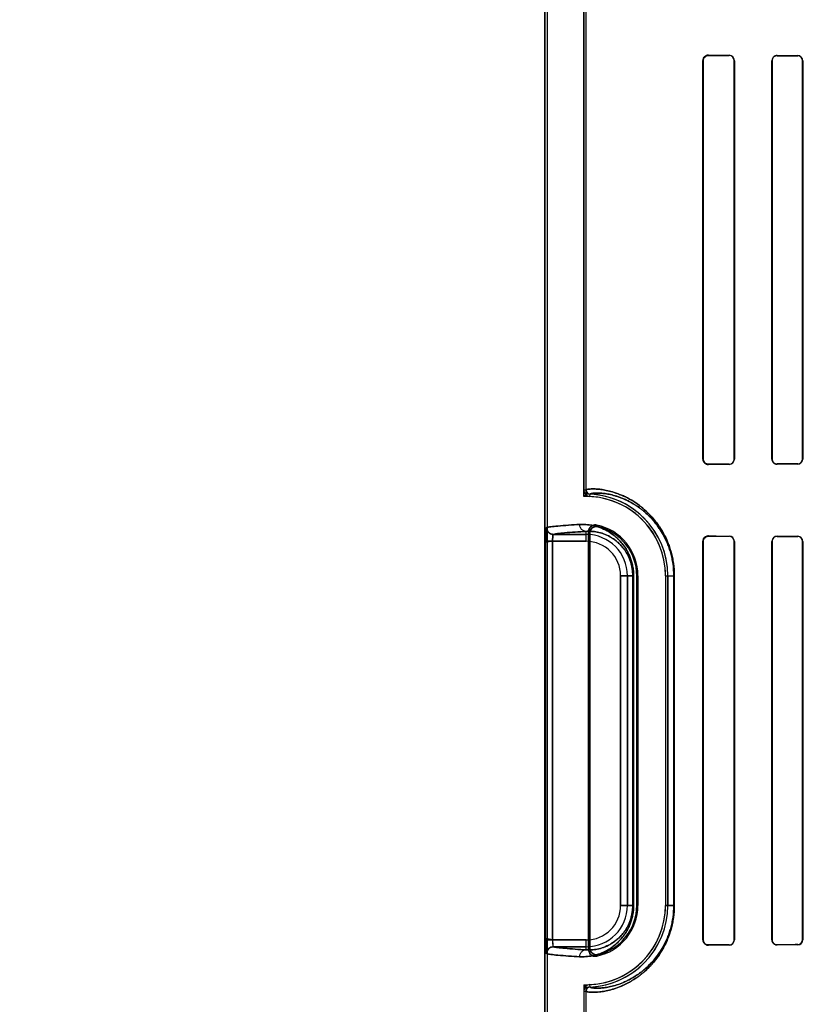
# Model space of a CAD drawing. Header units: millimetres. Extents: x 0 to 297, y 0 to 210.
# Tile 328 of 446: x 239.206 to 239.73, y 157.703 to 158.348. Entities that reach past the tile are written whole.
import ezdxf

# ---------------------------------------------------------------- set-up
doc = ezdxf.new("R2010")
doc.units = ezdxf.units.MM
doc.header["$LTSCALE"] = 16.335
doc.layers.get('0').update_dxf_attribs({"linetype": 'CONTINUOUS'})
for name, color, linetype in [('AXES_REF', 7, 'CONTINUOUS'), ('INTFCLR_1', 7, 'CONTINUOUS'), ('INTFCLR_72935', 7, 'CONTINUOUS')]:
    doc.layers.add(name, color=color, linetype=linetype)

msp = doc.modelspace()

# ---------------------------------------------------------------- linework, layer by layer
at = {"color": 7, "linetype": 'Continuous'}
for radius in [8.72625, 8.7255, 8.66962]:
    msp.add_circle((241.41503, 154.41059), radius, dxfattribs=at)
msp.add_arc((241.41503, 154.41059), 8.64, 278.277129, 261.722871, dxfattribs=at)
at = {"layer": 'AXES_REF', "color": 9, "linetype": 'Continuous'}
msp.add_circle((241.41503, 154.41059), 5.33572, dxfattribs=at)
msp.add_arc((241.41503, 154.41059), 7.96006, 94.411812, 85.588188, dxfattribs=at)
at = {"layer": 'INTFCLR_1', "color": 6, "linetype": 'Continuous'}
for p, q in [((239.55039, 157.56058), (239.55039, 159.96358)), ((239.55197, 157.56058), (239.55197, 159.96359)), ((239.5758, 159.12441), (239.5758, 158.03974)), ((239.57739, 158.03974), (239.57739, 159.12441)), ((239.65393, 158.32108), (239.65393, 158.06008)), ((239.65409, 158.32108), (239.65409, 158.06008)), ((239.67439, 158.06008), (239.67439, 158.32108)), ((239.67453, 158.06008), (239.67453, 158.32108)), ((239.69913, 158.32108), (239.69913, 158.06008)), ((239.69927, 158.32108), (239.69927, 158.06008)), ((239.71923, 158.06008), (239.71923, 158.32108)), ((239.71936, 158.06008), (239.71936, 158.32108)), ((239.57897, 157.73874), (239.57897, 158.01241)), ((239.57976, 158.01142), (239.57976, 157.73973)), ((239.65393, 158.00608), (239.65393, 157.74508)), ((239.65409, 158.00608), (239.65409, 157.74508)), ((239.67439, 157.74508), (239.67439, 158.00608)), ((239.67453, 157.74508), (239.67453, 158.00608)), ((239.69913, 158.00608), (239.69913, 157.74508)), ((239.69927, 158.00608), (239.69927, 157.74508)), ((239.71923, 157.74508), (239.71923, 158.00608)), ((239.71936, 157.74508), (239.71936, 158.00608)), ((239.61054, 157.76758), (239.61054, 157.98358)), ((239.61133, 157.98358), (239.61133, 157.76758)), ((239.62933, 157.98358), (239.62933, 157.76758)), ((239.63092, 157.76758), (239.63092, 157.98358)), ((239.5758, 157.71141), (239.5758, 157.56058)), ((239.57739, 157.56058), (239.57739, 157.71141))]:
    msp.add_line(p, q, dxfattribs=at)
at = {"layer": 'INTFCLR_1', "color": 9, "linetype": 'Continuous'}
for p, q in [((239.65753, 158.3245), (239.65753, 158.32466)), ((239.67103, 158.32459), (239.67103, 158.32444)), ((239.70253, 158.32433), (239.70253, 158.32446)), ((239.71603, 158.32441), (239.71603, 158.32428)), ((239.65393, 158.32108), (239.65409, 158.32108)), ((239.67439, 158.32108), (239.67453, 158.32108)), ((239.69913, 158.32108), (239.69927, 158.32108)), ((239.71923, 158.32108), (239.71936, 158.32108)), ((239.65409, 158.06008), (239.65393, 158.06008)), ((239.67453, 158.06008), (239.67439, 158.06008)), ((239.69927, 158.06008), (239.69913, 158.06008)), ((239.71936, 158.06008), (239.71923, 158.06008)), ((239.65753, 158.05649), (239.65753, 158.05665)), ((239.67103, 158.05671), (239.67103, 158.05656)), ((239.70253, 158.05669), (239.70253, 158.05682)), ((239.71603, 158.05687), (239.71603, 158.05674)), ((239.57739, 158.03974), (239.5758, 158.03974)), ((239.57988, 158.03546), (239.57996, 158.03705)), ((239.57739, 158.01065), (239.55588, 158.01065)), ((239.57739, 158.00615), (239.57739, 158.01267)), ((239.65753, 158.0095), (239.65753, 158.00966)), ((239.67103, 158.00959), (239.67103, 158.00944)), ((239.70253, 158.00933), (239.70253, 158.00946)), ((239.71603, 158.00941), (239.71603, 158.00928)), ((239.5509, 157.745), (239.5509, 158.00615)), ((239.5554, 158.00615), (239.5554, 157.745)), ((239.5554, 158.00615), (239.57739, 158.00615)), ((239.65393, 158.00608), (239.65409, 158.00608)), ((239.67439, 158.00608), (239.67453, 158.00608)), ((239.69913, 158.00608), (239.69927, 158.00608)), ((239.71923, 158.00608), (239.71936, 158.00608)), ((239.59996, 157.98358), (239.59996, 157.76758)), ((239.59996, 157.98358), (239.60847, 157.98358)), ((239.60446, 157.76758), (239.60446, 157.98358)), ((239.60795, 157.76758), (239.60795, 157.98358)), ((239.60847, 157.98358), (239.60847, 157.76758)), ((239.61054, 157.98358), (239.61133, 157.98358)), ((239.62933, 157.98358), (239.63517, 157.98358)), ((239.63483, 157.76758), (239.63483, 157.98358)), ((239.63517, 157.98358), (239.63517, 157.76758)), ((239.60847, 157.76758), (239.59996, 157.76758)), ((239.61133, 157.76758), (239.61054, 157.76758)), ((239.62933, 157.76758), (239.63517, 157.76758)), ((239.57739, 157.745), (239.5509, 157.745)), ((239.57739, 157.73848), (239.57739, 157.745)), ((239.65409, 157.74508), (239.65393, 157.74508)), ((239.67453, 157.74508), (239.67439, 157.74508)), ((239.69927, 157.74508), (239.69913, 157.74508)), ((239.71936, 157.74508), (239.71923, 157.74508)), ((239.55588, 157.7405), (239.57739, 157.7405)), ((239.65753, 157.74149), (239.65753, 157.74165)), ((239.67103, 157.74171), (239.67103, 157.74156)), ((239.70253, 157.74169), (239.70253, 157.74182)), ((239.71603, 157.74187), (239.71603, 157.74174)), ((239.5758, 157.71141), (239.57739, 157.71141)), ((239.57996, 157.7141), (239.57988, 157.71569))]:
    msp.add_line(p, q, dxfattribs=at)
at = {"layer": 'INTFCLR_1', "color": 7, "linetype": 'Continuous'}
for p, q in [((239.5509, 158.00615), (239.5554, 158.00615)), ((239.5554, 158.00615), (239.5509, 158.00528))]:
    msp.add_line(p, q, dxfattribs=at)
for points in [[(239.65753, 158.3245), (239.65741, 158.3245), (239.65729, 158.32449), (239.65716, 158.32448), (239.65703, 158.32447), (239.65691, 158.32445), (239.65678, 158.32442), (239.65666, 158.32439), (239.65655, 158.32436), (239.65643, 158.32432)], [(239.70141, 158.32428), (239.70153, 158.32431), (239.70164, 158.32435), (239.70176, 158.32438), (239.70189, 158.3244), (239.70201, 158.32442), (239.70214, 158.32444), (239.70227, 158.32445), (239.7024, 158.32446), (239.70253, 158.32446)], [(239.65644, 158.05683), (239.65655, 158.05679), (239.65666, 158.05676), (239.65678, 158.05673), (239.6569, 158.05671), (239.65702, 158.05669), (239.65715, 158.05667), (239.65727, 158.05666), (239.6574, 158.05665), (239.65753, 158.05665)], [(239.65753, 158.0095), (239.65741, 158.0095), (239.65729, 158.00949), (239.65716, 158.00948), (239.65703, 158.00947), (239.65691, 158.00945), (239.65678, 158.00942), (239.65666, 158.00939), (239.65655, 158.00936), (239.65643, 158.00932)], [(239.65644, 157.74183), (239.65655, 157.74179), (239.65666, 157.74176), (239.65678, 157.74173), (239.6569, 157.74171), (239.65702, 157.74169), (239.65715, 157.74167), (239.65727, 157.74166), (239.6574, 157.74165), (239.65753, 157.74165)]]:
    msp.add_lwpolyline(points, dxfattribs=at)
at = {"layer": 'INTFCLR_1', "color": 6, "linetype": 'Continuous'}
for centre, radius, start, end in [((239.65751, 158.32108), 0.00358, 89.7003, 179.99748), ((239.67102, 158.32108), 0.00352, 0.00204, 89.73496), ((239.67102, 158.32108), 0.00337, 0.00153, 89.76966), ((239.70252, 158.32107), 0.00325, 89.82015, 179.98311), ((239.71602, 158.32107), 0.00334, 0.01449, 89.79112), ((239.71602, 158.32108), 0.00321, 0.00473, 89.81881), ((239.65751, 158.06008), 0.00358, 180.00268, 270.29954), ((239.67102, 158.06008), 0.00352, 270.2649, 359.99807), ((239.67102, 158.06008), 0.00337, 270.23, 359.99885), ((239.70252, 158.06008), 0.00339, 180.00151, 270.217), ((239.70252, 158.06008), 0.00325, 180.01511, 270.18149), ((239.71602, 158.06008), 0.00334, 270.19303, 359.99922), ((239.71602, 158.06008), 0.00321, 270.17763, 359.99929), ((239.58009, 158.03974), 0.00429, 179.99746, 267.24366), ((239.58009, 158.03974), 0.0027, 179.99671, 267.24365), ((239.57739, 157.98358), 0.05195, 0, 87.24801), ((239.57739, 157.98358), 0.05353, 0, 87.24795), ((239.57739, 157.98358), 0.03395, 0, 78.11108), ((239.57739, 157.98358), 0.03316, 360, 76.16476), ((239.65751, 158.00608), 0.00358, 89.70041, 179.99735), ((239.67102, 158.00608), 0.00352, 0.00204, 89.73501), ((239.67102, 158.00608), 0.00337, 0.00151, 89.76963), ((239.70252, 158.00608), 0.00339, 89.7808, 179.99639), ((239.70252, 158.00607), 0.00325, 89.82017, 179.98313), ((239.71602, 158.00607), 0.00334, 0.0145, 89.79115), ((239.71602, 158.00608), 0.00321, 0.00471, 89.81879), ((239.57739, 157.76758), 0.05195, 272.75212, 360), ((239.57739, 157.76758), 0.05353, 272.75212, 360), ((239.57739, 157.76758), 0.03395, 281.88892, 360), ((239.57739, 157.76758), 0.03316, 283.83524, 360), ((239.65751, 157.74508), 0.00358, 180.00265, 270.29956), ((239.67102, 157.74508), 0.00352, 270.26494, 359.99806), ((239.67102, 157.74508), 0.00337, 270.22998, 359.99883), ((239.70252, 157.74508), 0.00339, 180.00149, 270.21703), ((239.70252, 157.74508), 0.00325, 180.01514, 270.1815), ((239.71602, 157.74508), 0.00334, 270.19306, 359.99924), ((239.71602, 157.74508), 0.00321, 270.1776, 359.99927), ((239.58009, 157.71141), 0.00429, 92.75478, 180.00405), ((239.58009, 157.71141), 0.0027, 92.75557, 180.00404)]:
    msp.add_arc(centre, radius, start, end, dxfattribs=at)
at = {"layer": 'INTFCLR_1', "color": 9, "linetype": 'Continuous'}
for centre, radius, start, end in [((239.52095, 157.95773), 0.08667, 42.04405, 42.95982), ((239.57739, 157.98358), 0.02708, 0, 90), ((239.52124, 157.96556), 0.07435, 38.08566, 39.05885), ((239.57739, 157.98358), 0.02258, 0, 90), ((239.57739, 157.76758), 0.02708, 270, 360), ((239.57739, 157.76758), 0.02258, 270, 360), ((239.52124, 157.78559), 0.07435, 320.94115, 321.91434), ((239.52095, 157.79342), 0.08667, 317.04018, 317.95595)]:
    msp.add_arc(centre, radius, start, end, dxfattribs=at)
at = {"layer": 'INTFCLR_1', "color": 7, "linetype": 'Continuous'}
msp.add_arc((239.5559, 157.736), 0.0045, 90.13323, 179.98228, dxfattribs=at)
at = {"layer": 'INTFCLR_1', "color": 6, "linetype": 'Continuous'}
for centre, major_axis, start_param, end_param in [((240.04678, 158.32558), (0.4694, 0), -2.548571, -2.498918), ((240.04678, 158.32558), (0.4964, 0), -2.472123, -2.429437), ((240.04678, 158.32558), (0.4694, 0), -2.394089, -2.352695), ((240.04678, 158.32558), (0.4964, 0), -2.337129, -2.300034), ((240.04678, 158.05558), (0.4964, 0), 2.429437, 2.472123), ((240.04678, 158.05558), (0.4694, 0), 2.498918, 2.548571), ((240.04678, 158.05558), (0.4964, 0), 2.300034, 2.337129), ((240.04678, 158.05558), (0.4694, 0), 2.352695, 2.394089), ((240.04678, 158.01058), (0.4694, 0), -2.548571, -2.498918), ((240.04678, 158.01058), (0.4964, 0), -2.472123, -2.429437), ((240.04678, 158.01058), (0.4694, 0), -2.394089, -2.352695), ((240.04678, 158.01058), (0.4964, 0), -2.337129, -2.300034), ((240.04678, 157.74058), (0.4964, 0), 2.429437, 2.472123), ((240.04678, 157.74058), (0.4694, 0), 2.498918, 2.548571), ((240.04678, 157.74058), (0.4964, 0), 2.300034, 2.337129), ((240.04678, 157.74058), (0.4694, 0), 2.352695, 2.394089)]:
    msp.add_ellipse(centre, major_axis=major_axis, ratio=0.003491, start_param=start_param, end_param=end_param, dxfattribs=at)
at = {"layer": 'INTFCLR_1', "color": 7, "linetype": 'Continuous'}
for points, knots in [([(239.65753, 158.3245), (239.65708, 158.32449), (239.65606, 158.32431), (239.65458, 158.32321), (239.65409, 158.32184), (239.65409, 158.32108)], [0, 0, 0, 0, 0.253553, 0.567263, 1, 1, 1, 1]), ([(239.70253, 158.32446), (239.70206, 158.32446), (239.70095, 158.32423), (239.69953, 158.32305), (239.69913, 158.32174), (239.69913, 158.32108)], [0, 0, 0, 0, 0.271643, 0.622452, 1, 1, 1, 1]), ([(239.65409, 158.06008), (239.65409, 158.05948), (239.6544, 158.05833), (239.65567, 158.057), (239.65688, 158.05666), (239.65753, 158.05665)], [0, 0, 0, 0, 0.335151, 0.632361, 1, 1, 1, 1]), ([(239.65409, 158.06008), (239.65409, 158.05962), (239.65436, 158.05822), (239.65554, 158.05712), (239.65644, 158.05683)], [0, 0, 0, 0, 0.325916, 1, 1, 1, 1]), ([(239.55139, 158.01515), (239.55125, 158.01466), (239.55107, 158.01361), (239.551, 158.01182), (239.55092, 158.00932), (239.5509, 158.00738), (239.5509, 158.00615)], [0, 0, 0, 0, 0.168706, 0.355606, 0.592589, 1, 1, 1, 1]), ([(239.5509, 158.00528), (239.5509, 158.00586), (239.55091, 158.00702), (239.55092, 158.00871), (239.55095, 158.01019), (239.55098, 158.01143), (239.55103, 158.01251), (239.55109, 158.01348), (239.55116, 158.01435), (239.55126, 158.01482), (239.55132, 158.01513), (239.55139, 158.01515)], [0, 0, 0, 0, 0.17539, 0.348705, 0.511304, 0.623869, 0.724302, 0.837794, 0.922722, 0.977156, 1, 1, 1, 1]), ([(239.65753, 158.0095), (239.65708, 158.00949), (239.65606, 158.00931), (239.65458, 158.00821), (239.65409, 158.00684), (239.65409, 158.00608)], [0, 0, 0, 0, 0.253554, 0.567263, 1, 1, 1, 1]), ([(239.65643, 158.00932), (239.65586, 158.00913), (239.65463, 158.00832), (239.65409, 158.00687), (239.65409, 158.00608)], [0, 0, 0, 0, 0.432621, 1, 1, 1, 1]), ([(239.5509, 157.745), (239.5509, 157.74417), (239.55091, 157.74257), (239.55097, 157.74032), (239.55103, 157.73815), (239.55121, 157.73675), (239.55139, 157.736)], [0, 0, 0, 0, 0.276496, 0.531663, 0.745676, 1, 1, 1, 1]), ([(239.55145, 157.73594), (239.55136, 157.73584), (239.55118, 157.73662), (239.5511, 157.73756), (239.55098, 157.73963), (239.55093, 157.74162), (239.55091, 157.74328), (239.5509, 157.74442), (239.5509, 157.745)], [0, 0, 0, 0, 0.04402, 0.133966, 0.456681, 0.625592, 0.809456, 1, 1, 1, 1]), ([(239.5554, 157.745), (239.5554, 157.74448), (239.55538, 157.74347), (239.5556, 157.74217), (239.55534, 157.74057), (239.55588, 157.7405)], [0, 0, 0, 0, 0.339696, 0.638357, 1, 1, 1, 1]), ([(239.5554, 157.745), (239.5554, 157.74471), (239.55541, 157.7439), (239.55546, 157.74245), (239.55554, 157.7416), (239.55575, 157.74036), (239.55594, 157.74047)], [0, 0, 0, 0, 0.188311, 0.537131, 0.857573, 1, 1, 1, 1]), ([(239.65409, 157.74508), (239.65409, 157.74448), (239.6544, 157.74333), (239.65567, 157.742), (239.65688, 157.74166), (239.65753, 157.74165)], [0, 0, 0, 0, 0.33515, 0.63236, 1, 1, 1, 1]), ([(239.55145, 157.73594), (239.55144, 157.7368), (239.55189, 157.73832), (239.55357, 157.74002), (239.55508, 157.74047), (239.55594, 157.74047)], [0, 0, 0, 0, 0.3693, 0.633266, 1, 1, 1, 1])]:
    msp.add_open_spline(points, degree=3, knots=knots, dxfattribs=at)
at = {"layer": 'INTFCLR_1', "color": 9, "linetype": 'Continuous'}
for points, knots in [([(239.63517, 157.98358), (239.63517, 157.98627), (239.63493, 157.98962), (239.63431, 157.99356), (239.63383, 157.99606), (239.6331, 157.99906), (239.6322, 158.00193), (239.63141, 158.00411), (239.63023, 158.00709), (239.62867, 158.01035), (239.62669, 158.01377), (239.62474, 158.01678), (239.62269, 158.01953), (239.62057, 158.022), (239.61854, 158.02419), (239.61516, 158.02744), (239.61034, 158.03119), (239.60549, 158.03409), (239.60185, 158.03586), (239.59861, 158.03723), (239.59487, 158.03852), (239.59075, 158.03955), (239.5872, 158.04015), (239.58419, 158.04044), (239.58136, 158.04052), (239.57914, 158.04038), (239.57782, 158.04012), (239.57739, 158.03987), (239.57739, 158.03974)], [0, 0, 0, 0, 0.088929, 0.110697, 0.132016, 0.173112, 0.212472, 0.231481, 0.249889, 0.318498, 0.350347, 0.380758, 0.437105, 0.463388, 0.48857, 0.535548, 0.618402, 0.689856, 0.722081, 0.75212, 0.806067, 0.852664, 0.892338, 0.925393, 0.952139, 0.9869, 0.995923, 1, 1, 1, 1]), ([(239.63483, 157.98358), (239.63483, 157.98614), (239.63461, 157.98935), (239.63402, 157.99312), (239.63356, 157.9955), (239.63287, 157.99836), (239.63202, 158.0011), (239.63126, 158.00319), (239.63014, 158.00604), (239.62866, 158.00914), (239.62677, 158.01241), (239.62492, 158.01528), (239.62297, 158.0179), (239.62096, 158.02027), (239.61903, 158.02235), (239.61582, 158.02544), (239.61124, 158.02902), (239.60662, 158.03178), (239.60317, 158.03346), (239.6001, 158.03476), (239.59655, 158.03598), (239.59264, 158.03695), (239.58926, 158.03751), (239.58641, 158.03778), (239.58372, 158.03784), (239.58162, 158.03768), (239.58036, 158.03742), (239.57996, 158.03717), (239.57996, 158.03705)], [0, 0, 0, 0, 0.08922, 0.111057, 0.132441, 0.173658, 0.213126, 0.232183, 0.250636, 0.319389, 0.351292, 0.381745, 0.438146, 0.464442, 0.48963, 0.536601, 0.619384, 0.690715, 0.722868, 0.75283, 0.806616, 0.853054, 0.892579, 0.925504, 0.952143, 0.986802, 0.995828, 1, 1, 1, 1]), ([(239.57309, 158.01717), (239.5683, 158.01691), (239.56198, 158.01654), (239.55476, 158.01577), (239.55231, 158.0154), (239.55139, 158.01515)], [0, 0, 0, 0, 0.659838, 0.870086, 1, 1, 1, 1]), ([(239.60847, 157.98358), (239.60847, 157.98467), (239.60837, 157.98682), (239.60791, 157.98995), (239.6072, 157.99287), (239.60631, 157.99554), (239.60527, 157.99796), (239.60414, 158.00014), (239.60294, 158.0021), (239.60132, 158.00438), (239.59923, 158.00684), (239.59699, 158.00893), (239.5952, 158.01036), (239.5935, 158.0116), (239.59063, 158.01338), (239.58656, 158.01526), (239.58249, 158.01642), (239.57941, 158.01694), (239.57656, 158.01723), (239.57446, 158.01725), (239.57309, 158.01717)], [0, 0, 0, 0, 0.060036, 0.118405, 0.173431, 0.225153, 0.273231, 0.317907, 0.35992, 0.39948, 0.471663, 0.537024, 0.567744, 0.597289, 0.65287, 0.753136, 0.842855, 0.884687, 0.924767, 1, 1, 1, 1]), ([(239.57739, 158.01267), (239.57685, 158.01268), (239.57571, 158.01291), (239.57426, 158.01392), (239.57331, 158.01544), (239.57309, 158.01661), (239.57309, 158.01717)], [0, 0, 0, 0, 0.234788, 0.492425, 0.754839, 1, 1, 1, 1]), ([(239.55588, 158.01065), (239.55679, 158.0109), (239.55922, 158.01127), (239.56638, 158.01204), (239.57264, 158.01241), (239.57739, 158.01267)], [0, 0, 0, 0, 0.129944, 0.340195, 1, 1, 1, 1]), ([(239.60795, 157.98358), (239.60795, 157.98453), (239.60785, 157.98641), (239.60746, 157.98913), (239.60685, 157.99168), (239.60607, 157.994), (239.60517, 157.99611), (239.60419, 157.998), (239.60315, 157.99971), (239.60175, 158.00169), (239.59993, 158.00382), (239.59799, 158.00564), (239.59645, 158.00688), (239.59497, 158.00795), (239.5925, 158.00949), (239.58898, 158.0111), (239.58547, 158.01208), (239.58281, 158.01252), (239.58037, 158.01275), (239.57856, 158.01275), (239.57739, 158.01267)], [0, 0, 0, 0, 0.060433, 0.119177, 0.174522, 0.226529, 0.274829, 0.319695, 0.361875, 0.401542, 0.47385, 0.539251, 0.56991, 0.599425, 0.654923, 0.754789, 0.844028, 0.885575, 0.925376, 1, 1, 1, 1]), ([(239.57309, 157.73398), (239.57445, 157.7339), (239.57731, 157.73392), (239.58175, 157.73453), (239.58652, 157.73588), (239.5906, 157.73775), (239.59395, 157.73983), (239.5961, 157.74147), (239.59782, 157.74299), (239.5996, 157.74475), (239.60181, 157.74734), (239.60379, 157.75035), (239.60525, 157.75315), (239.6063, 157.75557), (239.6072, 157.75826), (239.60791, 157.76118), (239.60836, 157.76431), (239.60847, 157.76647), (239.60847, 157.76758)], [0, 0, 0, 0, 0.075054, 0.156481, 0.24598, 0.346456, 0.402329, 0.462581, 0.494703, 0.528376, 0.600472, 0.681052, 0.725905, 0.774254, 0.826015, 0.881343, 0.9393, 1, 1, 1, 1]), ([(239.57739, 157.71141), (239.57739, 157.71128), (239.57783, 157.71103), (239.57915, 157.71077), (239.58139, 157.71063), (239.58423, 157.71072), (239.58723, 157.71101), (239.59078, 157.71161), (239.59407, 157.71243), (239.59696, 157.71335), (239.60025, 157.71456), (239.60469, 157.71659), (239.60919, 157.71927), (239.61244, 157.72162), (239.61441, 157.7232), (239.61648, 157.72498), (239.61911, 157.7275), (239.62221, 157.73099), (239.62471, 157.73432), (239.62666, 157.73733), (239.62865, 157.74076), (239.63046, 157.74453), (239.63181, 157.74809), (239.63254, 157.7503), (239.63323, 157.75264), (239.63382, 157.75507), (239.63431, 157.75758), (239.63493, 157.76152), (239.63517, 157.76488), (239.63517, 157.76758)], [0, 0, 0, 0, 0.004125, 0.013256, 0.048272, 0.07509, 0.108099, 0.147574, 0.194003, 0.220036, 0.247948, 0.309835, 0.381101, 0.421007, 0.442222, 0.464379, 0.511425, 0.562488, 0.618546, 0.648914, 0.680892, 0.74965, 0.787056, 0.80661, 0.826564, 0.867804, 0.889191, 0.910974, 1, 1, 1, 1]), ([(239.57739, 157.73848), (239.57856, 157.7384), (239.58101, 157.7384), (239.58483, 157.7389), (239.58895, 157.74004), (239.59247, 157.74165), (239.59536, 157.74345), (239.59722, 157.74486), (239.59871, 157.74618), (239.60026, 157.74771), (239.60217, 157.74995), (239.60389, 157.75257), (239.60515, 157.75501), (239.60606, 157.75712), (239.60684, 157.75945), (239.60745, 157.762), (239.60785, 157.76473), (239.60795, 157.76661), (239.60795, 157.76758)], [0, 0, 0, 0, 0.074446, 0.155312, 0.244328, 0.344404, 0.400195, 0.460349, 0.492488, 0.526199, 0.598427, 0.679297, 0.724275, 0.772854, 0.824939, 0.880575, 0.938899, 1, 1, 1, 1]), ([(239.57996, 157.7141), (239.57996, 157.71398), (239.58036, 157.71373), (239.58164, 157.71346), (239.58375, 157.71331), (239.58645, 157.71338), (239.58929, 157.71364), (239.59266, 157.7142), (239.59578, 157.71498), (239.59853, 157.71585), (239.60165, 157.717), (239.60586, 157.71892), (239.61015, 157.72148), (239.61323, 157.72372), (239.6151, 157.72522), (239.61707, 157.72691), (239.61957, 157.72932), (239.62252, 157.73264), (239.62489, 157.73582), (239.62674, 157.73869), (239.62864, 157.74197), (239.63036, 157.74557), (239.63164, 157.74897), (239.63233, 157.75108), (239.63299, 157.75331), (239.63356, 157.75563), (239.63402, 157.75802), (239.63461, 157.7618), (239.63483, 157.765), (239.63483, 157.76758)], [0, 0, 0, 0, 0.00422, 0.013355, 0.048266, 0.074977, 0.107855, 0.147183, 0.193454, 0.219406, 0.247238, 0.308976, 0.380119, 0.419981, 0.44118, 0.463325, 0.510364, 0.561447, 0.617559, 0.647969, 0.68, 0.748901, 0.786401, 0.806007, 0.826017, 0.867378, 0.888831, 0.910683, 1, 1, 1, 1]), ([(239.57739, 157.73848), (239.57264, 157.73874), (239.56638, 157.73911), (239.55922, 157.73988), (239.55679, 157.74025), (239.55588, 157.7405)], [0, 0, 0, 0, 0.659805, 0.870061, 1, 1, 1, 1]), ([(239.57309, 157.73398), (239.57309, 157.73454), (239.57331, 157.73571), (239.57426, 157.73723), (239.57571, 157.73824), (239.57685, 157.73848), (239.57739, 157.73848)], [0, 0, 0, 0, 0.245161, 0.507575, 0.765212, 1, 1, 1, 1]), ([(239.55139, 157.736), (239.55231, 157.73575), (239.55476, 157.73538), (239.56198, 157.73461), (239.5683, 157.73424), (239.57309, 157.73398)], [0, 0, 0, 0, 0.129914, 0.340162, 1, 1, 1, 1])]:
    msp.add_open_spline(points, degree=3, knots=knots, dxfattribs=at)
at = {"layer": 'INTFCLR_1', "color": 6, "linetype": 'Continuous'}
for points, knots in [([(239.55139, 158.01515), (239.55139, 158.0143), (239.55185, 158.01279), (239.55353, 158.01111), (239.55503, 158.01065), (239.55588, 158.01065)], [0, 0, 0, 0, 0.368233, 0.632346, 1, 1, 1, 1]), ([(239.57897, 158.01241), (239.57897, 158.01289), (239.57913, 158.01386), (239.57982, 158.01517), (239.58088, 158.01618), (239.58243, 158.0169), (239.58368, 158.01694), (239.58438, 158.01679)], [0, 0, 0, 0, 0.182711, 0.365439, 0.547926, 0.729825, 1, 1, 1, 1]), ([(239.58531, 158.01577), (239.58484, 158.01589), (239.58383, 158.01597), (239.58238, 158.01559), (239.58114, 158.01477), (239.58007, 158.0134), (239.57976, 158.01215), (239.57976, 158.01142)], [0, 0, 0, 0, 0.183139, 0.365196, 0.546523, 0.727887, 1, 1, 1, 1]), ([(239.55588, 158.01065), (239.5554, 158.01059), (239.55559, 158.00905), (239.55537, 158.00777), (239.5554, 158.00668), (239.5554, 158.00615)], [0, 0, 0, 0, 0.31955, 0.650741, 1, 1, 1, 1]), ([(239.58438, 157.73436), (239.58391, 157.73426), (239.58292, 157.73421), (239.5815, 157.73462), (239.58029, 157.73545), (239.57927, 157.73681), (239.57897, 157.73803), (239.57897, 157.73874)], [0, 0, 0, 0, 0.18271, 0.365438, 0.547925, 0.729825, 1, 1, 1, 1]), ([(239.57976, 157.73973), (239.57976, 157.73924), (239.57992, 157.73825), (239.58063, 157.73693), (239.58173, 157.73591), (239.58332, 157.73521), (239.5846, 157.7352), (239.58531, 157.73538)], [0, 0, 0, 0, 0.18314, 0.365195, 0.546522, 0.727887, 1, 1, 1, 1])]:
    msp.add_open_spline(points, degree=3, knots=knots, dxfattribs=at)
at = {"layer": 'INTFCLR_72935', "color": 6, "linetype": 'Continuous'}
for p, q in [((239.55039, 159.96358), (239.55039, 157.56058)), ((239.55197, 157.56058), (239.55197, 159.96361)), ((239.5758, 158.0355), (239.5758, 159.12865)), ((239.57739, 158.03711), (239.57739, 159.12704)), ((239.65393, 158.06008), (239.65393, 158.32108)), ((239.65409, 158.06008), (239.65409, 158.32108)), ((239.67439, 158.32108), (239.67439, 158.06008)), ((239.67453, 158.32108), (239.67453, 158.06008)), ((239.69913, 158.06008), (239.69913, 158.32108)), ((239.69927, 158.06008), (239.69927, 158.32108)), ((239.71923, 158.32108), (239.71923, 158.06008)), ((239.71936, 158.32108), (239.71936, 158.06008)), ((239.57739, 158.03711), (239.57632, 158.03603)), ((239.57897, 158.01241), (239.57897, 157.73874)), ((239.57976, 157.73973), (239.57976, 158.01142)), ((239.65393, 157.74508), (239.65393, 158.00608)), ((239.65409, 157.74508), (239.65409, 158.00608)), ((239.67439, 158.00608), (239.67439, 157.74508)), ((239.67453, 158.00608), (239.67453, 157.74508)), ((239.69913, 157.74508), (239.69913, 158.00608)), ((239.69927, 157.74508), (239.69927, 158.00608)), ((239.71923, 158.00608), (239.71923, 157.74508)), ((239.71936, 158.00608), (239.71936, 157.74508)), ((239.61054, 157.98358), (239.61054, 157.76758)), ((239.61133, 157.76758), (239.61133, 157.98358)), ((239.62933, 157.98358), (239.62933, 157.76758)), ((239.63092, 157.98358), (239.63092, 157.76758)), ((239.5758, 157.71565), (239.5758, 157.56058)), ((239.57739, 157.71404), (239.57632, 157.71512)), ((239.57739, 157.56058), (239.57739, 157.71404))]:
    msp.add_line(p, q, dxfattribs=at)
at = {"layer": 'INTFCLR_72935', "color": 9, "linetype": 'Continuous'}
for p, q in [((239.65753, 158.32466), (239.65753, 158.3245)), ((239.67103, 158.32444), (239.67103, 158.32459)), ((239.70253, 158.32446), (239.70253, 158.32433)), ((239.71603, 158.32428), (239.71603, 158.32441)), ((239.65409, 158.32108), (239.65393, 158.32108)), ((239.67453, 158.32108), (239.67439, 158.32108)), ((239.69927, 158.32108), (239.69913, 158.32108)), ((239.71936, 158.32108), (239.71923, 158.32108)), ((239.65393, 158.06008), (239.65409, 158.06008)), ((239.67439, 158.06008), (239.67453, 158.06008)), ((239.69913, 158.06008), (239.69927, 158.06008)), ((239.71923, 158.06008), (239.71936, 158.06008)), ((239.65753, 158.05665), (239.65753, 158.05649)), ((239.67103, 158.05656), (239.67103, 158.05671)), ((239.70253, 158.05682), (239.70253, 158.05669)), ((239.71603, 158.05674), (239.71603, 158.05687)), ((239.55588, 158.01065), (239.57739, 158.01065)), ((239.57739, 158.00615), (239.57739, 158.01267)), ((239.65753, 158.00966), (239.65753, 158.0095)), ((239.67103, 158.00944), (239.67103, 158.00959)), ((239.70253, 158.00946), (239.70253, 158.00933)), ((239.71603, 158.00928), (239.71603, 158.00941)), ((239.5509, 157.745), (239.5509, 158.00615)), ((239.57739, 158.00615), (239.5509, 158.00615)), ((239.5554, 157.745), (239.5554, 158.00615)), ((239.65409, 158.00608), (239.65393, 158.00608)), ((239.67453, 158.00608), (239.67439, 158.00608)), ((239.69927, 158.00608), (239.69913, 158.00608)), ((239.71936, 158.00608), (239.71923, 158.00608)), ((239.59996, 157.76758), (239.59996, 157.98358)), ((239.60847, 157.98358), (239.59996, 157.98358)), ((239.60446, 157.98358), (239.60446, 157.76758)), ((239.60795, 157.98358), (239.60795, 157.76758)), ((239.60847, 157.98358), (239.60847, 157.76758)), ((239.61133, 157.98358), (239.61054, 157.98358)), ((239.62933, 157.98358), (239.63517, 157.98358)), ((239.63483, 157.98358), (239.63483, 157.76758)), ((239.63517, 157.98358), (239.63517, 157.76758)), ((239.59996, 157.76758), (239.60847, 157.76758)), ((239.61054, 157.76758), (239.61133, 157.76758)), ((239.63517, 157.76758), (239.62933, 157.76758)), ((239.5554, 157.745), (239.57739, 157.745)), ((239.57739, 157.73848), (239.57739, 157.745)), ((239.65393, 157.74508), (239.65409, 157.74508)), ((239.67439, 157.74508), (239.67453, 157.74508)), ((239.69913, 157.74508), (239.69927, 157.74508)), ((239.71923, 157.74508), (239.71936, 157.74508)), ((239.57739, 157.7405), (239.55588, 157.7405)), ((239.65753, 157.74165), (239.65753, 157.74149)), ((239.67103, 157.74156), (239.67103, 157.74171)), ((239.70253, 157.74182), (239.70253, 157.74169)), ((239.71603, 157.74174), (239.71603, 157.74187))]:
    msp.add_line(p, q, dxfattribs=at)
at = {"layer": 'INTFCLR_72935', "color": 7, "linetype": 'Continuous'}
for p, q in [((239.5554, 157.745), (239.5509, 157.74587)), ((239.5509, 157.745), (239.5554, 157.745))]:
    msp.add_line(p, q, dxfattribs=at)
for points in [[(239.65753, 158.32466), (239.65739, 158.32466), (239.65726, 158.32465), (239.65713, 158.32464), (239.657, 158.32462), (239.65688, 158.3246), (239.65676, 158.32458), (239.65664, 158.32455), (239.65653, 158.32452), (239.65642, 158.32449)], [(239.65644, 158.32433), (239.65655, 158.32436), (239.65666, 158.32439), (239.65678, 158.32442), (239.6569, 158.32444), (239.65702, 158.32446), (239.65715, 158.32448), (239.65727, 158.32449), (239.6574, 158.3245), (239.65753, 158.3245)], [(239.65641, 158.05666), (239.65653, 158.05663), (239.65664, 158.0566), (239.65676, 158.05657), (239.65688, 158.05655), (239.657, 158.05653), (239.65713, 158.05651), (239.65726, 158.0565), (239.65739, 158.05649), (239.65753, 158.05649)], [(239.65753, 158.05665), (239.65741, 158.05665), (239.65729, 158.05666), (239.65716, 158.05667), (239.65703, 158.05669), (239.65691, 158.05671), (239.65678, 158.05673), (239.65666, 158.05676), (239.65655, 158.05679), (239.65643, 158.05683)], [(239.70141, 158.05688), (239.70153, 158.05684), (239.70164, 158.0568), (239.70176, 158.05677), (239.70189, 158.05675), (239.70201, 158.05673), (239.70214, 158.05671), (239.70227, 158.0567), (239.7024, 158.05669), (239.70253, 158.05669)], [(239.65753, 158.00966), (239.65739, 158.00966), (239.65726, 158.00965), (239.65713, 158.00964), (239.657, 158.00962), (239.65688, 158.0096), (239.65676, 158.00958), (239.65664, 158.00955), (239.65653, 158.00952), (239.65642, 158.00949)], [(239.65644, 158.00933), (239.65655, 158.00936), (239.65666, 158.00939), (239.65678, 158.00942), (239.6569, 158.00944), (239.65702, 158.00946), (239.65715, 158.00948), (239.65727, 158.00949), (239.6574, 158.0095), (239.65753, 158.0095)], [(239.65641, 157.74166), (239.65653, 157.74163), (239.65664, 157.7416), (239.65676, 157.74157), (239.65688, 157.74155), (239.657, 157.74153), (239.65713, 157.74151), (239.65726, 157.7415), (239.65739, 157.74149), (239.65753, 157.74149)], [(239.65753, 157.74165), (239.65741, 157.74165), (239.65729, 157.74166), (239.65716, 157.74167), (239.65703, 157.74169), (239.65691, 157.74171), (239.65678, 157.74173), (239.65666, 157.74176), (239.65655, 157.74179), (239.65643, 157.74183)], [(239.70141, 157.74188), (239.70153, 157.74184), (239.70164, 157.7418), (239.70176, 157.74177), (239.70189, 157.74175), (239.70201, 157.74173), (239.70214, 157.74171), (239.70227, 157.7417), (239.7024, 157.74169), (239.70253, 157.74169)]]:
    msp.add_lwpolyline(points, dxfattribs=at)
at = {"layer": 'INTFCLR_72935', "color": 6, "linetype": 'Continuous'}
for centre, radius, start, end in [((239.67102, 158.32108), 0.00352, 0.00407, 89.73327), ((239.67102, 158.32108), 0.00337, 0.00117, 89.77001), ((239.70252, 158.32108), 0.00339, 89.78297, 179.99851), ((239.70252, 158.32108), 0.00325, 89.80863, 179.99615), ((239.71602, 158.32108), 0.00334, 0.00334, 89.8008), ((239.71602, 158.32108), 0.00321, 0.00321, 89.82038), ((239.67102, 158.06008), 0.00352, 270.27104, 359.99243), ((239.67102, 158.06008), 0.00337, 270.23037, 359.99849), ((239.70252, 158.06008), 0.00325, 180.00616, 270.18812), ((239.71602, 158.06008), 0.00334, 270.20193, 359.99455), ((239.71602, 158.06008), 0.00321, 270.17983, 359.99656), ((239.57739, 157.98358), 0.05195, 0, 91.75065), ((239.57739, 157.98358), 0.05353, 0, 90), ((239.57739, 157.98358), 0.03395, 0, 78.11108), ((239.57739, 157.98358), 0.03316, 0, 76.16476), ((239.67102, 158.00608), 0.00352, 0.00406, 89.73331), ((239.67102, 158.00608), 0.00337, 0.00115, 89.76999), ((239.70252, 158.00608), 0.00339, 89.783, 179.99848), ((239.70252, 158.00608), 0.00325, 89.80866, 179.99617), ((239.71602, 158.00608), 0.00334, 0.00333, 89.80085), ((239.71602, 158.00608), 0.00321, 0.00319, 89.82036), ((239.57739, 157.76758), 0.05195, 268.24935, 360), ((239.57739, 157.76758), 0.05353, 270, 360), ((239.57739, 157.76758), 0.03395, 281.88892, 360), ((239.57739, 157.76758), 0.03316, 283.83524, 360), ((239.67102, 157.74508), 0.00352, 270.27108, 359.99242), ((239.67102, 157.74508), 0.00337, 270.23034, 359.99848), ((239.70252, 157.74508), 0.00325, 180.00618, 270.18814), ((239.71602, 157.74508), 0.00334, 270.20197, 359.99455), ((239.71602, 157.74508), 0.00321, 270.17981, 359.99654), ((239.5559, 157.736), 0.0045, 90.13322, 179.98228)]:
    msp.add_arc(centre, radius, start, end, dxfattribs=at)
at = {"layer": 'INTFCLR_72935', "color": 7, "linetype": 'Continuous'}
msp.add_arc((239.5559, 158.01515), 0.0045, 180.01772, 269.86678, dxfattribs=at)
at = {"layer": 'INTFCLR_72935', "color": 9, "linetype": 'Continuous'}
for centre, radius, start, end in [((239.52095, 157.95773), 0.08667, 42.04405, 42.95982), ((239.57739, 157.98358), 0.02708, 0, 90), ((239.52124, 157.96556), 0.07435, 38.08566, 39.05885), ((239.57739, 157.98358), 0.02258, 0, 90), ((239.57739, 157.76758), 0.02708, 270, 360), ((239.57739, 157.76758), 0.02258, 270, 360), ((239.52124, 157.78559), 0.07435, 320.94115, 321.91434), ((239.52095, 157.79342), 0.08667, 317.04018, 317.95595)]:
    msp.add_arc(centre, radius, start, end, dxfattribs=at)
at = {"layer": 'INTFCLR_72935', "color": 6, "linetype": 'Continuous'}
for centre, major_axis, start_param, end_param in [((240.04678, 158.32558), (0.4694, 0), -2.548571, -2.498918), ((240.04678, 158.32558), (0.4964, 0), -2.472123, -2.429437), ((240.04678, 158.32558), (0.4694, 0), -2.394089, -2.352695), ((240.04678, 158.32558), (0.4964, 0), -2.337129, -2.300034), ((240.04678, 158.05558), (0.4964, 0), 2.429437, 2.472123), ((240.04678, 158.05558), (0.4694, 0), 2.498918, 2.548571), ((240.04678, 158.05558), (0.4964, 0), 2.300034, 2.337129), ((240.04678, 158.05558), (0.4694, 0), 2.352695, 2.394089), ((240.04678, 158.01058), (0.4694, 0), -2.548571, -2.498918), ((240.04678, 158.01058), (0.4964, 0), -2.472123, -2.429437), ((240.04678, 158.01058), (0.4694, 0), -2.394089, -2.352695), ((240.04678, 158.01058), (0.4964, 0), -2.337129, -2.300034), ((240.04678, 157.74058), (0.4964, 0), 2.429437, 2.472123), ((240.04678, 157.74058), (0.4694, 0), 2.498918, 2.548571), ((240.04678, 157.74058), (0.4964, 0), 2.300034, 2.337129), ((240.04678, 157.74058), (0.4694, 0), 2.352695, 2.394089)]:
    msp.add_ellipse(centre, major_axis=major_axis, ratio=0.003491, start_param=start_param, end_param=end_param, dxfattribs=at)
at = {"layer": 'INTFCLR_72935', "color": 7, "linetype": 'Continuous'}
for points, knots in [([(239.65393, 158.32108), (239.65393, 158.32164), (239.65419, 158.32272), (239.65539, 158.3242), (239.65673, 158.32465), (239.65753, 158.32466)], [0, 0, 0, 0, 0.305755, 0.568882, 1, 1, 1, 1]), ([(239.65409, 158.32108), (239.65409, 158.32167), (239.6544, 158.32282), (239.65567, 158.32415), (239.65688, 158.32449), (239.65753, 158.3245)], [0, 0, 0, 0, 0.33515, 0.63236, 1, 1, 1, 1]), ([(239.65753, 158.05649), (239.65692, 158.0565), (239.65577, 158.05679), (239.65434, 158.05806), (239.65393, 158.05934), (239.65393, 158.06008)], [0, 0, 0, 0, 0.329149, 0.605902, 1, 1, 1, 1]), ([(239.65753, 158.05665), (239.65689, 158.05666), (239.65568, 158.05699), (239.65441, 158.05832), (239.65409, 158.05948), (239.65409, 158.06008)], [0, 0, 0, 0, 0.362579, 0.663883, 1, 1, 1, 1]), ([(239.65643, 158.05683), (239.65586, 158.05702), (239.65463, 158.05783), (239.65409, 158.05928), (239.65409, 158.06008)], [0, 0, 0, 0, 0.432621, 1, 1, 1, 1]), ([(239.70253, 158.05669), (239.70206, 158.05669), (239.70095, 158.05692), (239.69953, 158.0581), (239.69913, 158.05941), (239.69913, 158.06008)], [0, 0, 0, 0, 0.271643, 0.622451, 1, 1, 1, 1]), ([(239.55145, 158.01521), (239.55136, 158.01531), (239.55118, 158.01453), (239.5511, 158.01359), (239.55098, 158.01152), (239.55093, 158.00953), (239.55091, 158.00787), (239.5509, 158.00673), (239.5509, 158.00615)], [0, 0, 0, 0, 0.04402, 0.133966, 0.456681, 0.625592, 0.809456, 1, 1, 1, 1]), ([(239.5509, 158.00615), (239.5509, 158.00699), (239.55091, 158.00859), (239.55097, 158.01083), (239.55103, 158.01301), (239.55121, 158.0144), (239.55139, 158.01515)], [0, 0, 0, 0, 0.276496, 0.531663, 0.745676, 1, 1, 1, 1]), ([(239.55594, 158.01068), (239.55508, 158.01068), (239.55357, 158.01113), (239.55189, 158.01283), (239.55144, 158.01435), (239.55145, 158.01521)], [0, 0, 0, 0, 0.366734, 0.6307, 1, 1, 1, 1]), ([(239.5554, 158.00615), (239.5554, 158.00667), (239.55538, 158.00769), (239.5556, 158.00899), (239.55534, 158.01058), (239.55588, 158.01065)], [0, 0, 0, 0, 0.339696, 0.638357, 1, 1, 1, 1]), ([(239.5554, 158.00615), (239.5554, 158.00644), (239.55541, 158.00725), (239.55546, 158.0087), (239.55554, 158.00955), (239.55575, 158.01079), (239.55594, 158.01068)], [0, 0, 0, 0, 0.188311, 0.537131, 0.857573, 1, 1, 1, 1]), ([(239.65393, 158.00608), (239.65393, 158.00664), (239.65419, 158.00772), (239.65539, 158.0092), (239.65673, 158.00965), (239.65753, 158.00966)], [0, 0, 0, 0, 0.305755, 0.568882, 1, 1, 1, 1]), ([(239.65409, 158.00608), (239.65409, 158.00667), (239.6544, 158.00782), (239.65567, 158.00915), (239.65688, 158.00949), (239.65753, 158.0095)], [0, 0, 0, 0, 0.335151, 0.632361, 1, 1, 1, 1]), ([(239.65409, 158.00608), (239.65409, 158.00653), (239.65436, 158.00793), (239.65554, 158.00903), (239.65644, 158.00933)], [0, 0, 0, 0, 0.325916, 1, 1, 1, 1]), ([(239.5509, 157.74587), (239.5509, 157.74529), (239.55091, 157.74414), (239.55092, 157.74245), (239.55095, 157.74096), (239.55098, 157.73972), (239.55103, 157.73864), (239.55109, 157.73767), (239.55116, 157.73681), (239.55126, 157.73634), (239.55132, 157.73602), (239.55139, 157.736)], [0, 0, 0, 0, 0.17539, 0.348705, 0.511304, 0.623869, 0.724302, 0.837794, 0.922722, 0.977156, 1, 1, 1, 1]), ([(239.55139, 157.736), (239.55125, 157.73649), (239.55107, 157.73755), (239.551, 157.73933), (239.55092, 157.74183), (239.5509, 157.74377), (239.5509, 157.745)], [0, 0, 0, 0, 0.168707, 0.355607, 0.59259, 1, 1, 1, 1]), ([(239.65753, 157.74149), (239.65692, 157.7415), (239.65577, 157.74179), (239.65434, 157.74306), (239.65393, 157.74434), (239.65393, 157.74508)], [0, 0, 0, 0, 0.329149, 0.605902, 1, 1, 1, 1]), ([(239.65753, 157.74165), (239.65689, 157.74166), (239.65568, 157.74199), (239.65441, 157.74332), (239.65409, 157.74448), (239.65409, 157.74508)], [0, 0, 0, 0, 0.362579, 0.663882, 1, 1, 1, 1]), ([(239.70253, 157.74169), (239.70206, 157.74169), (239.70095, 157.74192), (239.69953, 157.7431), (239.69913, 157.74441), (239.69913, 157.74508)], [0, 0, 0, 0, 0.271643, 0.622452, 1, 1, 1, 1])]:
    msp.add_open_spline(points, degree=3, knots=knots, dxfattribs=at)
at = {"layer": 'INTFCLR_72935', "color": 9, "linetype": 'Continuous'}
for points, knots in [([(239.57739, 158.03974), (239.57739, 158.03987), (239.57783, 158.04012), (239.57915, 158.04038), (239.58139, 158.04053), (239.58423, 158.04044), (239.58723, 158.04014), (239.59078, 158.03954), (239.59407, 158.03872), (239.59696, 158.0378), (239.60025, 158.03659), (239.60469, 158.03456), (239.60919, 158.03188), (239.61244, 158.02953), (239.61441, 158.02795), (239.61648, 158.02617), (239.61911, 158.02365), (239.62221, 158.02016), (239.62471, 158.01683), (239.62666, 158.01383), (239.62865, 158.01039), (239.63046, 158.00662), (239.63181, 158.00306), (239.63254, 158.00085), (239.63323, 157.99851), (239.63382, 157.99608), (239.63431, 157.99358), (239.63493, 157.98963), (239.63517, 157.98627), (239.63517, 157.98358)], [0, 0, 0, 0, 0.004125, 0.013256, 0.048272, 0.07509, 0.108099, 0.147574, 0.194003, 0.220036, 0.247948, 0.309835, 0.381101, 0.421007, 0.442222, 0.464379, 0.511425, 0.562488, 0.618546, 0.648914, 0.680892, 0.74965, 0.787056, 0.80661, 0.826564, 0.867804, 0.889191, 0.910974, 1, 1, 1, 1]), ([(239.57996, 158.03705), (239.57996, 158.03717), (239.58036, 158.03742), (239.58164, 158.03769), (239.58375, 158.03784), (239.58645, 158.03777), (239.58929, 158.03751), (239.59266, 158.03695), (239.59578, 158.03617), (239.59853, 158.0353), (239.60165, 158.03415), (239.60586, 158.03223), (239.61015, 158.02967), (239.61323, 158.02744), (239.6151, 158.02594), (239.61707, 158.02424), (239.61957, 158.02183), (239.62252, 158.01851), (239.62489, 158.01533), (239.62674, 158.01246), (239.62864, 158.00919), (239.63036, 158.00558), (239.63164, 158.00219), (239.63233, 158.00008), (239.63299, 157.99784), (239.63356, 157.99552), (239.63402, 157.99313), (239.63461, 157.98935), (239.63483, 157.98615), (239.63483, 157.98358)], [0, 0, 0, 0, 0.00422, 0.013355, 0.048266, 0.074977, 0.107855, 0.147183, 0.193454, 0.219406, 0.247238, 0.308976, 0.380119, 0.419981, 0.44118, 0.463325, 0.510364, 0.561447, 0.617559, 0.647969, 0.68, 0.748901, 0.786401, 0.806007, 0.826017, 0.867378, 0.888831, 0.910683, 1, 1, 1, 1]), ([(239.55139, 158.01515), (239.55231, 158.0154), (239.55476, 158.01577), (239.56198, 158.01654), (239.5683, 158.01691), (239.57309, 158.01717)], [0, 0, 0, 0, 0.129914, 0.340162, 1, 1, 1, 1]), ([(239.57309, 158.01717), (239.57445, 158.01725), (239.57731, 158.01723), (239.58175, 158.01662), (239.58652, 158.01527), (239.5906, 158.0134), (239.59395, 158.01132), (239.5961, 158.00968), (239.59782, 158.00816), (239.5996, 158.0064), (239.60181, 158.00381), (239.60379, 158.00081), (239.60525, 157.998), (239.6063, 157.99558), (239.6072, 157.99289), (239.60791, 157.98997), (239.60836, 157.98684), (239.60847, 157.98468), (239.60847, 157.98358)], [0, 0, 0, 0, 0.075054, 0.156481, 0.24598, 0.346456, 0.402329, 0.462581, 0.494703, 0.528376, 0.600472, 0.681052, 0.725905, 0.774254, 0.826015, 0.881343, 0.9393, 1, 1, 1, 1]), ([(239.57739, 158.01267), (239.57685, 158.01268), (239.57571, 158.01291), (239.57426, 158.01392), (239.57331, 158.01544), (239.57309, 158.01661), (239.57309, 158.01717)], [0, 0, 0, 0, 0.234788, 0.492425, 0.754839, 1, 1, 1, 1]), ([(239.57739, 158.01267), (239.57264, 158.01241), (239.56638, 158.01204), (239.55922, 158.01127), (239.55679, 158.0109), (239.55588, 158.01065)], [0, 0, 0, 0, 0.659805, 0.870061, 1, 1, 1, 1]), ([(239.57739, 158.01267), (239.57856, 158.01275), (239.58101, 158.01275), (239.58483, 158.01225), (239.58895, 158.01111), (239.59247, 158.0095), (239.59536, 158.0077), (239.59722, 158.00629), (239.59871, 158.00497), (239.60026, 158.00344), (239.60217, 158.0012), (239.60389, 157.99858), (239.60515, 157.99614), (239.60606, 157.99403), (239.60684, 157.9917), (239.60745, 157.98915), (239.60785, 157.98642), (239.60795, 157.98454), (239.60795, 157.98358)], [0, 0, 0, 0, 0.074446, 0.155312, 0.244328, 0.344404, 0.400195, 0.460349, 0.492488, 0.526199, 0.598427, 0.679297, 0.724275, 0.772854, 0.824939, 0.880575, 0.938899, 1, 1, 1, 1]), ([(239.60847, 157.76758), (239.60847, 157.76648), (239.60837, 157.76433), (239.60791, 157.7612), (239.6072, 157.75828), (239.60631, 157.75561), (239.60527, 157.75319), (239.60414, 157.75101), (239.60294, 157.74905), (239.60132, 157.74677), (239.59923, 157.74431), (239.59699, 157.74222), (239.5952, 157.74079), (239.5935, 157.73955), (239.59063, 157.73777), (239.58656, 157.73589), (239.58249, 157.73474), (239.57941, 157.73421), (239.57656, 157.73392), (239.57446, 157.7339), (239.57309, 157.73398)], [0, 0, 0, 0, 0.060036, 0.118405, 0.173431, 0.225153, 0.273231, 0.317907, 0.35992, 0.39948, 0.471663, 0.537024, 0.567744, 0.597289, 0.65287, 0.753136, 0.842855, 0.884687, 0.924767, 1, 1, 1, 1]), ([(239.63517, 157.76758), (239.63517, 157.76489), (239.63493, 157.76153), (239.63431, 157.75759), (239.63383, 157.75509), (239.6331, 157.75209), (239.6322, 157.74922), (239.63141, 157.74704), (239.63023, 157.74406), (239.62867, 157.74081), (239.62669, 157.73738), (239.62474, 157.73437), (239.62269, 157.73163), (239.62057, 157.72915), (239.61854, 157.72696), (239.61516, 157.72371), (239.61034, 157.71996), (239.60549, 157.71707), (239.60185, 157.71529), (239.59861, 157.71392), (239.59487, 157.71263), (239.59075, 157.7116), (239.5872, 157.711), (239.58419, 157.71071), (239.58136, 157.71063), (239.57914, 157.71077), (239.57782, 157.71104), (239.57739, 157.71128), (239.57739, 157.71141)], [0, 0, 0, 0, 0.088929, 0.110697, 0.132016, 0.173112, 0.212472, 0.231481, 0.249889, 0.318498, 0.350347, 0.380758, 0.437105, 0.463388, 0.48857, 0.535548, 0.618402, 0.689856, 0.722081, 0.75212, 0.806067, 0.852664, 0.892338, 0.925393, 0.952139, 0.9869, 0.995923, 1, 1, 1, 1]), ([(239.60795, 157.76758), (239.60795, 157.76662), (239.60785, 157.76475), (239.60746, 157.76202), (239.60685, 157.75948), (239.60607, 157.75715), (239.60517, 157.75504), (239.60419, 157.75315), (239.60315, 157.75144), (239.60175, 157.74946), (239.59993, 157.74733), (239.59799, 157.74551), (239.59645, 157.74427), (239.59497, 157.74321), (239.5925, 157.74167), (239.58898, 157.74005), (239.58547, 157.73907), (239.58281, 157.73864), (239.58037, 157.7384), (239.57856, 157.7384), (239.57739, 157.73848)], [0, 0, 0, 0, 0.060433, 0.119177, 0.174522, 0.226529, 0.274829, 0.319695, 0.361875, 0.401542, 0.47385, 0.539251, 0.56991, 0.599425, 0.654923, 0.754789, 0.844028, 0.885575, 0.925376, 1, 1, 1, 1]), ([(239.63483, 157.76758), (239.63483, 157.76501), (239.63461, 157.7618), (239.63402, 157.75804), (239.63356, 157.75565), (239.63287, 157.75279), (239.63202, 157.75005), (239.63126, 157.74796), (239.63014, 157.74512), (239.62866, 157.74201), (239.62677, 157.73874), (239.62492, 157.73587), (239.62297, 157.73325), (239.62096, 157.73089), (239.61903, 157.72881), (239.61582, 157.72571), (239.61124, 157.72213), (239.60662, 157.71938), (239.60317, 157.71769), (239.6001, 157.71639), (239.59655, 157.71517), (239.59264, 157.7142), (239.58926, 157.71364), (239.58641, 157.71338), (239.58372, 157.71331), (239.58162, 157.71347), (239.58036, 157.71373), (239.57996, 157.71398), (239.57996, 157.7141)], [0, 0, 0, 0, 0.08922, 0.111057, 0.132441, 0.173658, 0.213126, 0.232183, 0.250636, 0.319389, 0.351292, 0.381745, 0.438146, 0.464442, 0.48963, 0.536601, 0.619384, 0.690715, 0.722868, 0.75283, 0.806616, 0.853054, 0.892579, 0.925504, 0.952143, 0.986802, 0.995828, 1, 1, 1, 1]), ([(239.55588, 157.7405), (239.55679, 157.74025), (239.55922, 157.73988), (239.56638, 157.73911), (239.57264, 157.73874), (239.57739, 157.73848)], [0, 0, 0, 0, 0.129944, 0.340195, 1, 1, 1, 1]), ([(239.57309, 157.73398), (239.57309, 157.73454), (239.57331, 157.73571), (239.57426, 157.73723), (239.57571, 157.73824), (239.57685, 157.73848), (239.57739, 157.73848)], [0, 0, 0, 0, 0.245161, 0.507575, 0.765212, 1, 1, 1, 1]), ([(239.57309, 157.73398), (239.5683, 157.73424), (239.56198, 157.73461), (239.55476, 157.73538), (239.55231, 157.73575), (239.55139, 157.736)], [0, 0, 0, 0, 0.659838, 0.870086, 1, 1, 1, 1])]:
    msp.add_open_spline(points, degree=3, knots=knots, dxfattribs=at)
at = {"layer": 'INTFCLR_72935', "color": 6, "linetype": 'Continuous'}
for points, knots in [([(239.57739, 158.03974), (239.57739, 158.03924), (239.57777, 158.03788), (239.57913, 158.03709), (239.57996, 158.03705)], [0, 0, 0, 0, 0.381664, 1, 1, 1, 1]), ([(239.58438, 158.01679), (239.58391, 158.01689), (239.58292, 158.01694), (239.5815, 158.01654), (239.58029, 158.0157), (239.57927, 158.01434), (239.57897, 158.01312), (239.57897, 158.01241)], [0, 0, 0, 0, 0.182711, 0.36544, 0.547927, 0.729825, 1, 1, 1, 1]), ([(239.57976, 158.01142), (239.57976, 158.01191), (239.57992, 158.0129), (239.58063, 158.01422), (239.58173, 158.01524), (239.58332, 158.01594), (239.5846, 158.01595), (239.58531, 158.01577)], [0, 0, 0, 0, 0.18314, 0.365195, 0.546522, 0.727887, 1, 1, 1, 1]), ([(239.5554, 157.745), (239.5554, 157.74472), (239.5554, 157.74393), (239.55544, 157.74249), (239.55552, 157.74161), (239.5557, 157.74044), (239.55588, 157.7405)], [0, 0, 0, 0, 0.183255, 0.523776, 0.872593, 1, 1, 1, 1]), ([(239.57897, 157.73874), (239.57897, 157.73826), (239.57913, 157.73729), (239.57982, 157.73599), (239.58088, 157.73497), (239.58243, 157.73425), (239.58368, 157.73421), (239.58438, 157.73436)], [0, 0, 0, 0, 0.182711, 0.365439, 0.547926, 0.729825, 1, 1, 1, 1]), ([(239.58531, 157.73538), (239.58484, 157.73526), (239.58383, 157.73518), (239.58238, 157.73556), (239.58114, 157.73638), (239.58007, 157.73775), (239.57976, 157.739), (239.57976, 157.73973)], [0, 0, 0, 0, 0.183139, 0.365196, 0.546523, 0.727887, 1, 1, 1, 1]), ([(239.57996, 157.7141), (239.57945, 157.71408), (239.57812, 157.71364), (239.57739, 157.71223), (239.57739, 157.71141)], [0, 0, 0, 0, 0.378339, 1, 1, 1, 1])]:
    msp.add_open_spline(points, degree=3, knots=knots, dxfattribs=at)

doc.saveas('drawing.dxf')
